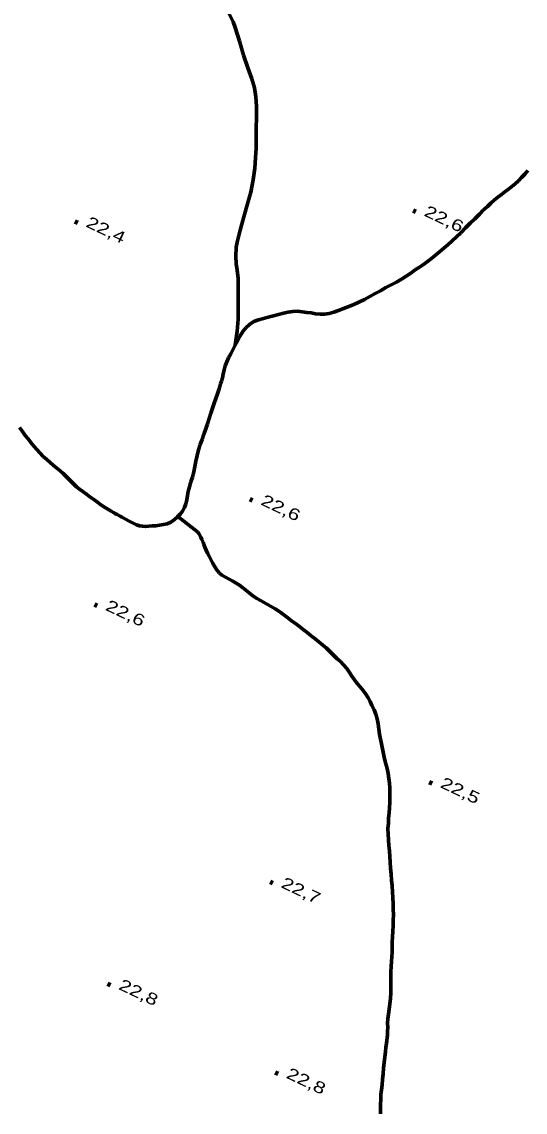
# Model space of a CAD drawing. Extents: x 356765 to 358572, y 5103174 to 5104650.
# Drawn here: x 357221.4 to 357286.2, y 5104310.3 to 5104450.8 of the extents above; entities that cross this region are included whole.
import ezdxf

# ---------------------------------------------------------------- set-up
doc = ezdxf.new("R2010")
doc.units = 0
doc.header["$LTSCALE"] = 0.6
doc.linetypes.add('LONG_DASHED', pattern=[7.5, 6, -1.5])
doc.layers.add('22', color=7, linetype='Continuous', lineweight=35)
doc.layers.add('3', color=7, linetype='Continuous', lineweight=140)

msp = doc.modelspace()

# ---------------------------------------------------------------- linework, layer by layer
at = {"layer": '22', "linetype": 'LONG_DASHED', "lineweight": 70}
for points in [[(357248.88, 5104409.13), (357249.12, 5104410.94), (357249.24, 5104412.51), (357249.27, 5104413.73), (357249.26, 5104415.03), (357249.24, 5104416.43), (357249.24, 5104417.72), (357249.14, 5104418.79), (357249.01, 5104419.62), (357248.94, 5104420.59), (357248.99, 5104421.75), (357249.12, 5104422.41), (357249.51, 5104423.95), (357249.99, 5104425.66), (357250.48, 5104427.36), (357250.87, 5104428.88), (357251.18, 5104430.43), (357251.4, 5104431.95), (357251.51, 5104433.28), (357251.57, 5104434.53), (357251.58, 5104435.76), (357251.59, 5104437.07), (357251.62, 5104438.51), (357251.61, 5104439.92), (357251.55, 5104441.17), (357251.38, 5104442.3), (357251.03, 5104443.49), (357250.52, 5104444.88), (357249.96, 5104446.53), (357249.43, 5104448.34), (357248.89, 5104450.09), (357248.61, 5104450.8), (357248.07, 5104451.92)], [(357270.29, 5104417.63), (357270.91, 5104418.03), (357271.5, 5104418.43), (357272.06, 5104418.84), (357272.62, 5104419.19), (357273.15, 5104419.55), (357273.66, 5104419.94), (357274.17, 5104420.32), (357274.69, 5104420.72), (357275.21, 5104421.17), (357275.74, 5104421.62), (357276.28, 5104422.09), (357276.83, 5104422.59), (357277.39, 5104423.11), (357277.95, 5104423.63), (357278.53, 5104424.25), (357279.14, 5104424.86), (357279.75, 5104425.44), (357280.35, 5104426.01), (357280.89, 5104426.58), (357281.38, 5104427.01), (357281.83, 5104427.46), (357282.26, 5104427.84), (357282.71, 5104428.22), (357283.17, 5104428.54), (357283.63, 5104428.9), (357284.08, 5104429.25), (357284.51, 5104429.58), (357284.93, 5104429.94), (357285.37, 5104430.32), (357285.77, 5104430.75), (357286.19, 5104431.2), (357286.56, 5104431.66)], [(357232.03, 5104388.26), (357232.46, 5104388), (357232.87, 5104387.74), (357233.18, 5104387.55), (357233.43, 5104387.41), (357233.65, 5104387.29), (357234.03, 5104387.09), (357234.27, 5104386.97), (357234.53, 5104386.83), (357234.81, 5104386.68), (357235.14, 5104386.51), (357235.46, 5104386.34), (357235.81, 5104386.16), (357236.17, 5104385.99), (357236.55, 5104385.86), (357236.92, 5104385.79), (357237.33, 5104385.78), (357237.73, 5104385.82), (357238.19, 5104385.84), (357238.65, 5104385.86), (357239.12, 5104385.92), (357239.62, 5104386), (357240.11, 5104386.11), (357240.57, 5104386.32), (357241.03, 5104386.63), (357241.44, 5104387), (357241.82, 5104387.38), (357242.09, 5104387.76), (357242.33, 5104388.22), (357242.53, 5104388.68), (357242.62, 5104389.21), (357242.71, 5104389.74), (357242.81, 5104390.29), (357242.98, 5104390.88), (357243.16, 5104391.5), (357243.37, 5104392.13), (357243.54, 5104392.79), (357243.68, 5104393.49), (357243.82, 5104394.2), (357243.97, 5104394.93), (357244.15, 5104395.63), (357244.36, 5104396.32), (357244.61, 5104396.98), (357244.84, 5104397.66), (357245.08, 5104398.34), (357245.29, 5104399.01), (357245.52, 5104399.7), (357245.72, 5104400.36), (357245.94, 5104401.01), (357246.16, 5104401.66), (357246.36, 5104402.28), (357246.58, 5104402.87), (357246.76, 5104403.38), (357246.91, 5104403.82), (357247, 5104404.17), (357247.11, 5104404.5), (357247.23, 5104404.93), (357247.32, 5104405.41), (357247.46, 5104405.94), (357247.6, 5104406.47), (357247.78, 5104407), (357248.02, 5104407.5), (357248.29, 5104408.01), (357248.57, 5104408.55), (357248.88, 5104409.13), (357249.2, 5104409.74), (357249.52, 5104410.34), (357249.85, 5104410.88), (357250.26, 5104411.38), (357250.73, 5104411.82), (357251.26, 5104412.17), (357251.86, 5104412.42), (357252.5, 5104412.59), (357253.14, 5104412.76), (357253.8, 5104412.9), (357254.46, 5104413.07), (357255.1, 5104413.25), (357255.72, 5104413.38), (357256.31, 5104413.48), (357256.9, 5104413.5), (357257.5, 5104413.45), (357258.12, 5104413.37), (357258.68, 5104413.29), (357259.24, 5104413.19), (357259.81, 5104413.12), (357260.39, 5104413.12), (357260.97, 5104413.2), (357261.57, 5104413.38), (357262.2, 5104413.61), (357262.84, 5104413.86), (357263.5, 5104414.12), (357264.16, 5104414.38), (357264.82, 5104414.69), (357265.52, 5104415.01), (357266.21, 5104415.41), (357266.91, 5104415.79), (357267.61, 5104416.16), (357268.3, 5104416.55), (357268.99, 5104416.9), (357269.64, 5104417.25), (357270.29, 5104417.63)], [(357221.07, 5104398.53), (357221.45, 5104398.03), (357221.8, 5104397.51), (357222.18, 5104397.07), (357222.54, 5104396.59), (357222.91, 5104396.13), (357223.31, 5104395.69), (357223.72, 5104395.24), (357224.14, 5104394.8), (357224.59, 5104394.41), (357225.01, 5104394.01), (357225.43, 5104393.66), (357225.88, 5104393.3), (357226.3, 5104392.94), (357226.7, 5104392.61), (357227.05, 5104392.26), (357227.4, 5104391.91), (357227.74, 5104391.55), (357228.08, 5104391.22), (357228.44, 5104390.88), (357228.83, 5104390.58), (357229.26, 5104390.26), (357229.7, 5104389.92), (357230.15, 5104389.58), (357230.65, 5104389.24), (357231.14, 5104388.91), (357231.58, 5104388.57), (357232.03, 5104388.26)], [(357241.48, 5104387.04), (357244.02, 5104385.08), (357244.19, 5104384.84), (357244.46, 5104384.38), (357244.59, 5104384.08), (357244.73, 5104383.76), (357244.84, 5104383.44), (357244.97, 5104383.09), (357245.14, 5104382.71), (357245.31, 5104382.33), (357245.53, 5104381.93), (357245.74, 5104381.51), (357245.94, 5104381.09), (357246.21, 5104380.63), (357246.48, 5104380.21), (357246.79, 5104379.8), (357247.17, 5104379.48), (357247.61, 5104379.23), (357248.1, 5104378.97), (357248.56, 5104378.73), (357249, 5104378.48), (357249.41, 5104378.19), (357249.82, 5104377.88), (357250.24, 5104377.55), (357250.68, 5104377.21), (357251.15, 5104376.84), (357251.65, 5104376.5), (357252.22, 5104376.16), (357252.84, 5104375.84), (357253.44, 5104375.48), (357254.04, 5104375.13), (357254.61, 5104374.75), (357255.15, 5104374.38), (357255.65, 5104374), (357256.14, 5104373.62), (357256.63, 5104373.25), (357257.15, 5104372.87), (357257.65, 5104372.48), (357258.16, 5104372.08), (357258.66, 5104371.69), (357259.16, 5104371.29), (357259.66, 5104370.88), (357260.16, 5104370.47), (357260.63, 5104370.08), (357261.07, 5104369.65), (357261.52, 5104369.19), (357261.98, 5104368.76), (357262.44, 5104368.34), (357262.85, 5104367.91), (357263.24, 5104367.46), (357263.59, 5104366.96), (357263.9, 5104366.48), (357264.23, 5104366), (357264.57, 5104365.53), (357264.96, 5104365.08), (357265.36, 5104364.63), (357265.69, 5104364.17), (357265.99, 5104363.68), (357266.26, 5104363.2), (357266.5, 5104362.68), (357266.76, 5104362.15), (357266.98, 5104361.58), (357267.15, 5104360.97), (357267.31, 5104360.32), (357267.39, 5104359.66), (357267.48, 5104359.01), (357267.59, 5104358.37), (357267.72, 5104357.73), (357267.84, 5104357.09), (357267.99, 5104356.46), (357268.12, 5104355.83), (357268.28, 5104355.19), (357268.46, 5104354.58), (357268.59, 5104353.94), (357268.69, 5104353.3), (357268.77, 5104352.69), (357268.82, 5104352.07), (357268.8, 5104351.46), (357268.81, 5104350.84), (357268.79, 5104350.19), (357268.75, 5104349.51), (357268.7, 5104348.84), (357268.64, 5104348.18), (357268.61, 5104347.51), (357268.56, 5104346.82), (357268.57, 5104346.09), (357268.63, 5104345.36), (357268.69, 5104344.65), (357268.76, 5104343.95), (357268.8, 5104343.21), (357268.83, 5104342.48), (357268.9, 5104341.73), (357268.96, 5104340.96), (357269.03, 5104340.19), (357269.08, 5104339.43), (357269.14, 5104338.66), (357269.17, 5104337.91), (357269.22, 5104337.16), (357269.24, 5104336.43), (357269.28, 5104335.72), (357269.25, 5104335)], [(357269.25, 5104335), (357269.22, 5104334.29), (357269.18, 5104333.59), (357269.14, 5104332.88), (357269.12, 5104332.2), (357269.1, 5104331.53), (357269.08, 5104330.91), (357269.04, 5104330.29), (357269, 5104329.68), (357268.98, 5104329.03), (357268.94, 5104328.34), (357268.92, 5104327.63), (357268.94, 5104326.95), (357268.93, 5104326.29), (357268.92, 5104325.63), (357268.87, 5104324.93), (357268.79, 5104324.25), (357268.7, 5104323.55), (357268.61, 5104322.88), (357268.54, 5104322.28), (357268.51, 5104321.73), (357268.52, 5104321.19), (357268.5, 5104320.69), (357268.48, 5104320.24), (357268.44, 5104319.84), (357268.4, 5104319.51), (357268.36, 5104319.13), (357268.29, 5104318.66), (357268.22, 5104318.05), (357268.15, 5104317.38), (357268.08, 5104316.67), (357268, 5104315.94), (357267.93, 5104315.21), (357267.87, 5104314.49), (357267.8, 5104313.8), (357267.72, 5104313.16), (357267.66, 5104312.54), (357267.64, 5104311.92), (357267.61, 5104311.29), (357267.6, 5104310.67), (357267.59, 5104310.04)]]:
    msp.add_lwpolyline(points, dxfattribs=at)
at = {"layer": '3'}
for p, q in [((357271.79, 5104426.51), (357272.15, 5104426.34)), ((357228.22, 5104425.09), (357228.58, 5104424.92)), ((357250.76, 5104389.27), (357251.12, 5104389.1)), ((357230.73, 5104375.69), (357231.09, 5104375.52)), ((357273.88, 5104352.82), (357274.24, 5104352.65)), ((357253.36, 5104339.94), (357253.72, 5104339.77)), ((357232.43, 5104326.8), (357232.79, 5104326.63)), ((357254.03, 5104315.37), (357254.39, 5104315.2))]:
    msp.add_line(p, q, dxfattribs=at)

# ---------------------------------------------------------------- texts
at = {"layer": '3', "width": 1.35}
for s, p in [('22,6   ', (357273.09, 5104425.88)), ('22,4   ', (357229.52, 5104424.46)), ('22,6   ', (357252.06, 5104388.63)), ('22,6   ', (357232.03, 5104375.05)), ('22,5   ', (357275.18, 5104352.19)), ('22,7   ', (357254.66, 5104339.3)), ('22,8   ', (357233.73, 5104326.17)), ('22,8   ', (357255.33, 5104314.74))]:
    msp.add_text(s, height=1.5, rotation=334.619, dxfattribs=at).set_placement(p)

doc.saveas('drawing.dxf')
